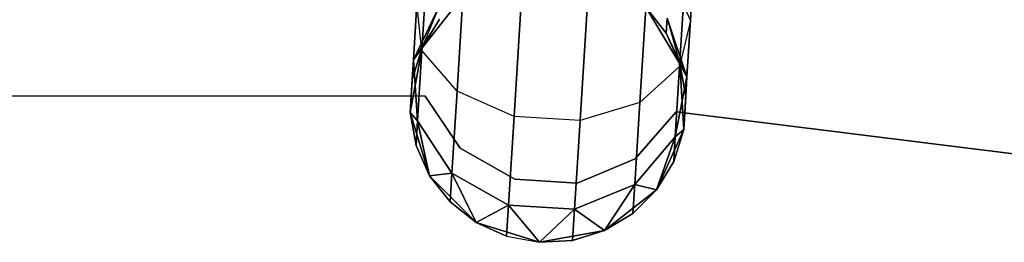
# Model space of a CAD drawing. Extents: x -91 to 91, y -91 to 262.
# Tile 377 of 480: x -0.09 to 7.04, y 59.34 to 60.95. Entities that reach past the tile are written whole.
import ezdxf

# ---------------------------------------------------------------- set-up
doc = ezdxf.new("R2010")
doc.units = 0
doc.header["$LTSCALE"] = 25.4
doc.layers.get('0').update_dxf_attribs({"linetype": 'CONTINUOUS'})

# ---------------------------------------------------------------- blocks, each defined once
blk = doc.blocks.new('ETE0_STL_1')
at = {"color": 0}
for p, q in [((4.7711, 60.9464, 320.6786), (4.809, 61.555, 320.2712)), ((4.7711, 60.9464, 320.6786), (4.809, 61.555, 320.2712)), ((4.809, 61.555, 169.744), (4.7711, 60.9464, 169.3366)), ((4.809, 61.555, 169.744), (4.7711, 60.9464, 169.3366)), ((2.8262, 60.7308, 320.3427), (2.8737, 61.4932, 319.8322)), ((2.8262, 60.7308, 320.3427), (2.8737, 61.4932, 319.8322)), ((2.8737, 61.4932, 170.183), (2.8262, 60.7308, 169.6726)), ((2.8737, 61.4932, 170.183), (2.8262, 60.7308, 169.6726)), ((3.0803, 60.4359, 320.0641), (3.1357, 61.3259, 319.4683)), ((3.0803, 60.4359, 320.0641), (3.1357, 61.3259, 319.4683)), ((3.1357, 61.3259, 170.5469), (3.0803, 60.4359, 169.9511)), ((3.1357, 61.3259, 170.5469), (3.0803, 60.4359, 169.9511)), ((4.6927, 60.6147, 320.3427), (4.7401, 61.3771, 319.8322)), ((4.6927, 60.6147, 320.3427), (4.7401, 61.3771, 319.8322)), ((4.7401, 61.3771, 170.183), (4.6927, 60.6147, 169.6726)), ((4.7401, 61.3771, 170.183), (4.6927, 60.6147, 169.6726)), ((4.6214, 61.2728, 320.9951), (4.7711, 60.9464, 320.6786)), ((4.6214, 61.2728, 320.9951), (4.7711, 60.9464, 320.6786)), ((4.6214, 61.2728, 169.0201), (4.7711, 60.9464, 169.3366)), ((4.6214, 61.2728, 169.0201), (4.7711, 60.9464, 169.3366)), ((3.4935, 60.2526, 319.9068), (3.5534, 61.2146, 319.2628)), ((3.4935, 60.2526, 319.9068), (3.5534, 61.2146, 319.2628)), ((3.5534, 61.2146, 170.7524), (3.4935, 60.2526, 170.1084)), ((3.5534, 61.2146, 170.7524), (3.4935, 60.2526, 170.1084)), ((3.9712, 60.2229, 319.9068), (4.0311, 61.1849, 319.2628)), ((3.9712, 60.2229, 319.9068), (4.0311, 61.1849, 319.2628)), ((4.0311, 61.1849, 170.7524), (3.9712, 60.2229, 170.1084)), ((4.0311, 61.1849, 170.7524), (3.9712, 60.2229, 170.1084)), ((4.404, 60.3535, 320.0641), (4.4594, 61.2435, 319.4683)), ((4.404, 60.3535, 320.0641), (4.4594, 61.2435, 319.4683)), ((4.4594, 61.2435, 170.5469), (4.404, 60.3535, 169.9511)), ((4.4594, 61.2435, 170.5469), (4.404, 60.3535, 169.9511)), ((3.1233, 61.1266, 327.5076), (2.8275, 60.7503, 327.5076)), ((2.8275, 60.7503, 163.5076), (3.1233, 61.1266, 163.5076)), ((3.1233, 61.1266, 327.5076), (2.8275, 60.7503, 327.5076)), ((2.8275, 60.7503, 163.5076), (3.1233, 61.1266, 163.5076)), ((2.7642, 60.6631, 321.2884), (2.7895, 61.0697, 320.6786)), ((2.7642, 60.6631, 321.2884), (2.7895, 61.0697, 320.6786)), ((2.7895, 61.0697, 169.3366), (2.7642, 60.6631, 168.7269)), ((2.7895, 61.0697, 169.3366), (2.7642, 60.6631, 168.7269)), ((2.9593, 61.0652, 321.4596), (2.7642, 60.6631, 321.2884)), ((2.9593, 61.0652, 321.4596), (2.7642, 60.6631, 321.2884)), ((2.7642, 60.6631, 168.7269), (2.9593, 61.0652, 168.5556)), ((2.7642, 60.6631, 168.7269), (2.9593, 61.0652, 168.5556)), ((2.8262, 60.7308, 320.3427), (2.7895, 61.0697, 320.6786)), ((2.8262, 60.7308, 320.3427), (2.7895, 61.0697, 320.6786)), ((2.8262, 60.7308, 169.6726), (2.7895, 61.0697, 169.3366)), ((2.8262, 60.7308, 169.6726), (2.7895, 61.0697, 169.3366)), ((2.8275, 60.7503, 322.0076), (2.9593, 61.0652, 321.4596)), ((2.8275, 60.7503, 322.0076), (2.9593, 61.0652, 321.4596)), ((4.6939, 60.6342, 327.5076), (4.447, 61.0442, 327.5076)), ((4.447, 61.0442, 163.5076), (4.6939, 60.6342, 163.5076)), ((4.5953, 60.8542, 322.0076), (4.447, 61.0442, 327.5076)), ((4.6939, 60.6342, 327.5076), (4.447, 61.0442, 327.5076)), ((4.5953, 60.8542, 322.0076), (4.447, 61.0442, 322.0076)), ((4.5953, 60.8542, 322.0076), (4.447, 61.0442, 327.5076)), ((4.5953, 60.8542, 322.0076), (4.447, 61.0442, 322.0076)), ((4.5953, 60.8542, 168.0076), (4.447, 61.0442, 168.0076)), ((4.447, 61.0442, 163.5076), (4.5953, 60.8542, 168.0076)), ((4.447, 61.0442, 163.5076), (4.6939, 60.6342, 163.5076)), ((4.5953, 60.8542, 168.0076), (4.447, 61.0442, 168.0076)), ((4.447, 61.0442, 163.5076), (4.5953, 60.8542, 168.0076)), ((2.9525, 60.9564, 168.0076), (2.7642, 60.6631, 168.7269)), ((2.9525, 60.9564, 168.0076), (2.7642, 60.6631, 168.7269)), ((2.9525, 60.9564, 322.0076), (2.8275, 60.7503, 327.5076)), ((2.9525, 60.9564, 322.0076), (2.8275, 60.7503, 322.0076)), ((2.9525, 60.9564, 322.0076), (2.8275, 60.7503, 327.5076)), ((2.9525, 60.9564, 322.0076), (2.8275, 60.7503, 322.0076)), ((2.9525, 60.9564, 168.0076), (2.8275, 60.7503, 168.0076)), ((2.8275, 60.7503, 163.5076), (2.9525, 60.9564, 168.0076)), ((2.9525, 60.9564, 168.0076), (2.8275, 60.7503, 168.0076)), ((2.8275, 60.7503, 163.5076), (2.9525, 60.9564, 168.0076)), ((4.5953, 60.8542, 322.0076), (4.6021, 60.963, 321.4596)), ((4.5953, 60.8542, 322.0076), (4.6021, 60.963, 321.4596)), ((4.6021, 60.963, 168.5556), (4.5953, 60.8542, 168.0076)), ((4.6021, 60.963, 168.5556), (4.5953, 60.8542, 168.0076)), ((4.7458, 60.5398, 321.2884), (4.6021, 60.963, 321.4596)), ((4.7458, 60.5398, 321.2884), (4.6021, 60.963, 321.4596)), ((4.6021, 60.963, 168.5556), (4.6939, 60.6342, 168.0076)), ((4.6021, 60.963, 168.5556), (4.6939, 60.6342, 168.0076)), ((4.6021, 60.963, 168.5556), (4.7458, 60.5398, 168.7269)), ((4.6021, 60.963, 168.5556), (4.7458, 60.5398, 168.7269)), ((4.7711, 60.9464, 320.6786), (4.6927, 60.6147, 320.3427)), ((4.7711, 60.9464, 320.6786), (4.6927, 60.6147, 320.3427)), ((4.7711, 60.9464, 169.3366), (4.6927, 60.6147, 169.6726)), ((4.7711, 60.9464, 169.3366), (4.6927, 60.6147, 169.6726)), ((4.7458, 60.5398, 321.2884), (4.7711, 60.9464, 320.6786)), ((4.7458, 60.5398, 321.2884), (4.7711, 60.9464, 320.6786)), ((4.7711, 60.9464, 169.3366), (4.7458, 60.5398, 168.7269)), ((4.7711, 60.9464, 169.3366), (4.7458, 60.5398, 168.7269)), ((4.6939, 60.6342, 322.0076), (4.5953, 60.8542, 322.0076)), ((4.5953, 60.8542, 322.0076), (4.6939, 60.6342, 327.5076)), ((4.5953, 60.8542, 322.0076), (4.6939, 60.6342, 327.5076)), ((4.5953, 60.8542, 322.0076), (4.7458, 60.5398, 321.2884)), ((4.5953, 60.8542, 322.0076), (4.7458, 60.5398, 321.2884)), ((4.6939, 60.6342, 322.0076), (4.5953, 60.8542, 322.0076)), ((4.6939, 60.6342, 168.0076), (4.5953, 60.8542, 168.0076)), ((4.5953, 60.8542, 168.0076), (4.6939, 60.6342, 163.5076)), ((4.5953, 60.8542, 168.0076), (4.6939, 60.6342, 163.5076)), ((4.6939, 60.6342, 168.0076), (4.5953, 60.8542, 168.0076)), ((2.8275, 60.7503, 327.5076), (2.7404, 60.2797, 327.5076)), ((2.7404, 60.2797, 163.5076), (2.8275, 60.7503, 163.5076)), ((2.8275, 60.7503, 327.5076), (2.7404, 60.2797, 327.5076)), ((2.7404, 60.2797, 163.5076), (2.8275, 60.7503, 163.5076)), ((2.8275, 60.7503, 322.0076), (2.7553, 60.5203, 322.0076)), ((2.7553, 60.5203, 322.0076), (2.8275, 60.7503, 327.5076)), ((2.7553, 60.5203, 322.0076), (2.8275, 60.7503, 327.5076)), ((2.8275, 60.7503, 322.0076), (2.7553, 60.5203, 322.0076)), ((2.8275, 60.7503, 168.0076), (2.7553, 60.5203, 168.0076)), ((2.7553, 60.5203, 168.0076), (2.8275, 60.7503, 163.5076)), ((2.7553, 60.5203, 168.0076), (2.8275, 60.7503, 163.5076)), ((2.8275, 60.7503, 168.0076), (2.7553, 60.5203, 168.0076)), ((2.8275, 60.7503, 322.0076), (2.7642, 60.6631, 321.2884)), ((2.8275, 60.7503, 322.0076), (2.7642, 60.6631, 321.2884)), ((2.8275, 60.7503, 168.0076), (2.7642, 60.6631, 168.7269)), ((2.8275, 60.7503, 168.0076), (2.7642, 60.6631, 168.7269)), ((2.7945, 60.2213, 321.1065), (2.8262, 60.7308, 320.3427)), ((2.7945, 60.2213, 321.1065), (2.8262, 60.7308, 320.3427)), ((2.8262, 60.7308, 169.6726), (2.7945, 60.2213, 168.9087)), ((2.8262, 60.7308, 169.6726), (2.7945, 60.2213, 168.9087)), ((3.0803, 60.4359, 320.0641), (2.8262, 60.7308, 320.3427)), ((3.0803, 60.4359, 320.0641), (2.8262, 60.7308, 320.3427)), ((3.0803, 60.4359, 169.9511), (2.8262, 60.7308, 169.6726)), ((3.0803, 60.4359, 169.9511), (2.8262, 60.7308, 169.6726)), ((2.8275, 60.7503, 322.0076), (2.8275, 60.7503, 327.5076)), ((2.8275, 60.7503, 322.0076), (2.8275, 60.7503, 327.5076)), ((2.8275, 60.7503, 168.0076), (2.8275, 60.7503, 163.5076)), ((2.8275, 60.7503, 168.0076), (2.8275, 60.7503, 163.5076)), ((2.7404, 60.2797, 322.0076), (2.7642, 60.6631, 321.2884)), ((2.7404, 60.2797, 322.0076), (2.7642, 60.6631, 321.2884)), ((2.7642, 60.6631, 168.7269), (2.7404, 60.2797, 168.0076)), ((2.7642, 60.6631, 168.7269), (2.7404, 60.2797, 168.0076)), ((2.7553, 60.5203, 322.0076), (2.7642, 60.6631, 321.2884)), ((2.7553, 60.5203, 322.0076), (2.7642, 60.6631, 321.2884)), ((2.7642, 60.6631, 168.7269), (2.7553, 60.5203, 168.0076)), ((2.7642, 60.6631, 168.7269), (2.7553, 60.5203, 168.0076)), ((2.7642, 60.6631, 321.2884), (2.7945, 60.2213, 321.1065)), ((2.7642, 60.6631, 321.2884), (2.7945, 60.2213, 321.1065)), ((2.7945, 60.2213, 168.9087), (2.7642, 60.6631, 168.7269)), ((2.7945, 60.2213, 168.9087), (2.7642, 60.6631, 168.7269)), ((4.6927, 60.6147, 320.3427), (4.404, 60.3535, 320.0641)), ((4.6927, 60.6147, 320.3427), (4.404, 60.3535, 320.0641)), ((4.6927, 60.6147, 169.6726), (4.404, 60.3535, 169.9511)), ((4.6927, 60.6147, 169.6726), (4.404, 60.3535, 169.9511)), ((4.661, 60.1052, 321.1065), (4.6927, 60.6147, 320.3427)), ((4.661, 60.1052, 321.1065), (4.6927, 60.6147, 320.3427)), ((4.6927, 60.6147, 169.6726), (4.661, 60.1052, 168.9087)), ((4.6927, 60.6147, 169.6726), (4.661, 60.1052, 168.9087)), ((4.722, 60.1564, 327.5076), (4.6939, 60.6342, 327.5076)), ((4.6939, 60.6342, 163.5076), (4.722, 60.1564, 163.5076)), ((4.7369, 60.397, 322.0076), (4.6939, 60.6342, 327.5076)), ((4.722, 60.1564, 327.5076), (4.6939, 60.6342, 327.5076)), ((4.7369, 60.397, 322.0076), (4.6939, 60.6342, 322.0076)), ((4.6939, 60.6342, 322.0076), (4.6939, 60.6342, 327.5076)), ((4.7369, 60.397, 322.0076), (4.6939, 60.6342, 327.5076)), ((4.6939, 60.6342, 322.0076), (4.6939, 60.6342, 327.5076)), ((4.6939, 60.6342, 322.0076), (4.7458, 60.5398, 321.2884)), ((4.7369, 60.397, 322.0076), (4.6939, 60.6342, 322.0076)), ((4.6939, 60.6342, 322.0076), (4.7458, 60.5398, 321.2884)), ((4.7458, 60.5398, 168.7269), (4.6939, 60.6342, 168.0076)), ((4.7458, 60.5398, 168.7269), (4.6939, 60.6342, 168.0076)), ((4.7369, 60.397, 168.0076), (4.6939, 60.6342, 168.0076)), ((4.6939, 60.6342, 163.5076), (4.7369, 60.397, 168.0076)), ((4.6939, 60.6342, 163.5076), (4.722, 60.1564, 163.5076)), ((4.6939, 60.6342, 168.0076), (4.6939, 60.6342, 163.5076)), ((4.6939, 60.6342, 168.0076), (4.6939, 60.6342, 163.5076)), ((4.7369, 60.397, 168.0076), (4.6939, 60.6342, 168.0076)), ((4.6939, 60.6342, 163.5076), (4.7369, 60.397, 168.0076)), ((2.7553, 60.5203, 322.0076), (2.7404, 60.2797, 327.5076)), ((2.7553, 60.5203, 322.0076), (2.7404, 60.2797, 327.5076)), ((2.7404, 60.2797, 163.5076), (2.7553, 60.5203, 168.0076)), ((2.7404, 60.2797, 163.5076), (2.7553, 60.5203, 168.0076)), ((4.661, 60.1052, 321.1065), (4.7458, 60.5398, 321.2884)), ((4.661, 60.1052, 321.1065), (4.7458, 60.5398, 321.2884)), ((4.7458, 60.5398, 168.7269), (4.661, 60.1052, 168.9087)), ((4.7458, 60.5398, 168.7269), (4.661, 60.1052, 168.9087)), ((4.722, 60.1564, 322.0076), (4.7458, 60.5398, 321.2884)), ((4.722, 60.1564, 322.0076), (4.7458, 60.5398, 321.2884)), ((4.7458, 60.5398, 168.7269), (4.722, 60.1564, 168.0076)), ((4.7458, 60.5398, 168.7269), (4.722, 60.1564, 168.0076)), ((4.7369, 60.397, 322.0076), (4.7458, 60.5398, 321.2884)), ((4.7369, 60.397, 322.0076), (4.7458, 60.5398, 321.2884)), ((4.7458, 60.5398, 168.7269), (4.7369, 60.397, 168.0076)), ((4.7458, 60.5398, 168.7269), (4.7369, 60.397, 168.0076)), ((-2.7749, 60.4026, 164.5076), (2.8503, 60.3991, 164.5076)), ((2.8503, 60.3991, 162.5076), (-2.7749, 60.4026, 162.5076)), ((2.8503, 60.3991, 162.5076), (-2.7749, 60.4026, 162.5076)), ((-2.7749, 60.4026, 164.5076), (2.8503, 60.3991, 164.5076)), ((2.8503, 60.3991, 164.5076), (2.8503, 60.3991, 162.5076)), ((2.8503, 60.3991, 164.5076), (2.8503, 60.3991, 162.5076)), ((2.8503, 60.3991, 164.5076), (3.1039, 60.0227, 164.5076)), ((3.1039, 60.0227, 162.5076), (2.8503, 60.3991, 162.5076)), ((3.1039, 60.0227, 162.5076), (2.8503, 60.3991, 162.5076)), ((2.8503, 60.3991, 164.5076), (3.1039, 60.0227, 164.5076)), ((3.0433, 59.8412, 320.9558), (3.0803, 60.4359, 320.0641)), ((3.0433, 59.8412, 320.9558), (3.0803, 60.4359, 320.0641)), ((3.0803, 60.4359, 169.9511), (3.0433, 59.8412, 169.0594)), ((3.0803, 60.4359, 169.9511), (3.0433, 59.8412, 169.0594)), ((3.4935, 60.2526, 319.9068), (3.0803, 60.4359, 320.0641)), ((3.4935, 60.2526, 319.9068), (3.0803, 60.4359, 320.0641)), ((3.4935, 60.2526, 170.1084), (3.0803, 60.4359, 169.9511)), ((3.4935, 60.2526, 170.1084), (3.0803, 60.4359, 169.9511)), ((4.404, 60.3535, 320.0641), (3.9712, 60.2229, 319.9068)), ((4.404, 60.3535, 320.0641), (3.9712, 60.2229, 319.9068)), ((4.404, 60.3535, 169.9511), (3.9712, 60.2229, 170.1084)), ((4.404, 60.3535, 169.9511), (3.9712, 60.2229, 170.1084)), ((4.367, 59.7589, 320.9558), (4.404, 60.3535, 320.0641)), ((4.367, 59.7589, 320.9558), (4.404, 60.3535, 320.0641)), ((4.404, 60.3535, 169.9511), (4.367, 59.7589, 169.0594)), ((4.404, 60.3535, 169.9511), (4.367, 59.7589, 169.0594)), ((4.7369, 60.397, 322.0076), (4.722, 60.1564, 327.5076)), ((4.7369, 60.397, 322.0076), (4.722, 60.1564, 327.5076)), ((4.7369, 60.397, 168.0076), (4.722, 60.1564, 163.5076)), ((4.7369, 60.397, 168.0076), (4.722, 60.1564, 163.5076)), ((2.7404, 60.2797, 327.5076), (2.882, 59.8225, 327.5076)), ((2.882, 59.8225, 163.5076), (2.7404, 60.2797, 163.5076)), ((2.7404, 60.2797, 322.0076), (2.7404, 60.2797, 327.5076)), ((2.7404, 60.2797, 322.0076), (2.7404, 60.2797, 327.5076)), ((2.7404, 60.2797, 322.0076), (2.7834, 60.0425, 322.0076)), ((2.7834, 60.0425, 322.0076), (2.7404, 60.2797, 327.5076)), ((2.7834, 60.0425, 322.0076), (2.7404, 60.2797, 327.5076)), ((2.7404, 60.2797, 327.5076), (2.882, 59.8225, 327.5076)), ((2.7404, 60.2797, 322.0076), (2.7834, 60.0425, 322.0076)), ((2.7404, 60.2797, 322.0076), (2.7945, 60.2213, 321.1065)), ((2.7404, 60.2797, 322.0076), (2.7945, 60.2213, 321.1065)), ((2.7945, 60.2213, 168.9087), (2.7404, 60.2797, 168.0076)), ((2.7404, 60.2797, 168.0076), (2.7834, 60.0425, 168.0076)), ((2.7945, 60.2213, 168.9087), (2.7404, 60.2797, 168.0076)), ((2.7404, 60.2797, 168.0076), (2.7404, 60.2797, 163.5076)), ((2.7834, 60.0425, 168.0076), (2.7404, 60.2797, 163.5076)), ((2.882, 59.8225, 163.5076), (2.7404, 60.2797, 163.5076)), ((2.7834, 60.0425, 168.0076), (2.7404, 60.2797, 163.5076)), ((2.7404, 60.2797, 168.0076), (2.7834, 60.0425, 168.0076)), ((2.7404, 60.2797, 168.0076), (2.7404, 60.2797, 163.5076)), ((4.3695, 59.9438, 164.5076), (4.6679, 60.2858, 164.5076)), ((4.6679, 60.2858, 162.5076), (4.3695, 59.9438, 162.5076)), ((4.6679, 60.2858, 162.5076), (4.3695, 59.9438, 162.5076)), ((4.3695, 59.9438, 164.5076), (4.6679, 60.2858, 164.5076)), ((4.6679, 60.2858, 164.5076), (4.6679, 60.2858, 162.5076)), ((4.6679, 60.2858, 164.5076), (10.249, 59.5914, 164.5076)), ((10.249, 59.5914, 162.5076), (4.6679, 60.2858, 162.5076)), ((4.6679, 60.2858, 164.5076), (4.6679, 60.2858, 162.5076)), ((10.249, 59.5914, 162.5076), (4.6679, 60.2858, 162.5076)), ((4.6679, 60.2858, 164.5076), (10.249, 59.5914, 164.5076)), ((2.7834, 60.0425, 322.0076), (2.7945, 60.2213, 321.1065)), ((2.7834, 60.0425, 322.0076), (2.7945, 60.2213, 321.1065)), ((2.7945, 60.2213, 168.9087), (2.7834, 60.0425, 168.0076)), ((2.7945, 60.2213, 168.9087), (2.7834, 60.0425, 168.0076)), ((2.882, 59.8225, 322.0076), (2.7945, 60.2213, 321.1065)), ((2.7945, 60.2213, 321.1065), (3.0433, 59.8412, 320.9558)), ((2.882, 59.8225, 322.0076), (2.7945, 60.2213, 321.1065)), ((2.7945, 60.2213, 321.1065), (3.0433, 59.8412, 320.9558)), ((3.0433, 59.8412, 169.0594), (2.7945, 60.2213, 168.9087)), ((2.7945, 60.2213, 168.9087), (2.882, 59.8225, 168.0076)), ((2.7945, 60.2213, 168.9087), (2.882, 59.8225, 168.0076)), ((3.0433, 59.8412, 169.0594), (2.7945, 60.2213, 168.9087)), ((3.4535, 59.6098, 320.8707), (3.4935, 60.2526, 319.9068)), ((3.4535, 59.6098, 320.8707), (3.4935, 60.2526, 319.9068)), ((3.4935, 60.2526, 170.1084), (3.4535, 59.6098, 169.1445)), ((3.4935, 60.2526, 170.1084), (3.4535, 59.6098, 169.1445)), ((3.9712, 60.2229, 319.9068), (3.4935, 60.2526, 319.9068)), ((3.9712, 60.2229, 319.9068), (3.4935, 60.2526, 319.9068)), ((3.9712, 60.2229, 170.1084), (3.4935, 60.2526, 170.1084)), ((3.9712, 60.2229, 170.1084), (3.4935, 60.2526, 170.1084)), ((3.9313, 59.5801, 320.8707), (3.9712, 60.2229, 319.9068)), ((3.9313, 59.5801, 320.8707), (3.9712, 60.2229, 319.9068)), ((3.9712, 60.2229, 170.1084), (3.9313, 59.5801, 169.1445)), ((3.9712, 60.2229, 170.1084), (3.9313, 59.5801, 169.1445)), ((4.5248, 59.7202, 327.5076), (4.722, 60.1564, 327.5076)), ((4.722, 60.1564, 163.5076), (4.5248, 59.7202, 163.5076)), ((4.5248, 59.7202, 327.5076), (4.722, 60.1564, 327.5076)), ((4.722, 60.1564, 163.5076), (4.5248, 59.7202, 163.5076)), ((4.6498, 59.9263, 322.0076), (4.722, 60.1564, 327.5076)), ((4.6498, 59.9263, 322.0076), (4.722, 60.1564, 322.0076)), ((4.6498, 59.9263, 322.0076), (4.722, 60.1564, 327.5076)), ((4.6498, 59.9263, 322.0076), (4.722, 60.1564, 322.0076)), ((4.6498, 59.9263, 168.0076), (4.722, 60.1564, 168.0076)), ((4.722, 60.1564, 163.5076), (4.6498, 59.9263, 168.0076)), ((4.6498, 59.9263, 168.0076), (4.722, 60.1564, 168.0076)), ((4.722, 60.1564, 163.5076), (4.6498, 59.9263, 168.0076)), ((4.722, 60.1564, 322.0076), (4.661, 60.1052, 321.1065)), ((4.722, 60.1564, 322.0076), (4.661, 60.1052, 321.1065)), ((4.661, 60.1052, 168.9087), (4.722, 60.1564, 168.0076)), ((4.661, 60.1052, 168.9087), (4.722, 60.1564, 168.0076)), ((4.722, 60.1564, 322.0076), (4.722, 60.1564, 327.5076)), ((4.722, 60.1564, 322.0076), (4.722, 60.1564, 327.5076)), ((4.722, 60.1564, 168.0076), (4.722, 60.1564, 163.5076)), ((4.722, 60.1564, 168.0076), (4.722, 60.1564, 163.5076)), ((2.7834, 60.0425, 322.0076), (2.882, 59.8225, 327.5076)), ((2.7834, 60.0425, 322.0076), (2.882, 59.8225, 322.0076)), ((2.7834, 60.0425, 322.0076), (2.882, 59.8225, 327.5076)), ((2.7834, 60.0425, 322.0076), (2.882, 59.8225, 322.0076)), ((2.7834, 60.0425, 168.0076), (2.882, 59.8225, 168.0076)), ((2.882, 59.8225, 163.5076), (2.7834, 60.0425, 168.0076)), ((2.7834, 60.0425, 168.0076), (2.882, 59.8225, 168.0076)), ((2.882, 59.8225, 163.5076), (2.7834, 60.0425, 168.0076)), ((4.367, 59.7589, 320.9558), (4.661, 60.1052, 321.1065)), ((4.367, 59.7589, 320.9558), (4.661, 60.1052, 321.1065)), ((4.661, 60.1052, 168.9087), (4.367, 59.7589, 169.0594)), ((4.661, 60.1052, 168.9087), (4.367, 59.7589, 169.0594)), ((4.5248, 59.7202, 322.0076), (4.661, 60.1052, 321.1065)), ((4.5248, 59.7202, 322.0076), (4.661, 60.1052, 321.1065)), ((4.661, 60.1052, 168.9087), (4.5248, 59.7202, 168.0076)), ((4.661, 60.1052, 168.9087), (4.5248, 59.7202, 168.0076)), ((4.6498, 59.9263, 322.0076), (4.661, 60.1052, 321.1065)), ((4.6498, 59.9263, 322.0076), (4.661, 60.1052, 321.1065)), ((4.661, 60.1052, 168.9087), (4.6498, 59.9263, 168.0076)), ((4.661, 60.1052, 168.9087), (4.6498, 59.9263, 168.0076)), ((3.1039, 60.0227, 164.5076), (3.1039, 60.0227, 162.5076)), ((3.1039, 60.0227, 164.5076), (3.1039, 60.0227, 162.5076)), ((3.1039, 60.0227, 164.5076), (3.4978, 59.7972, 164.5076)), ((3.4978, 59.7972, 162.5076), (3.1039, 60.0227, 162.5076)), ((3.4978, 59.7972, 162.5076), (3.1039, 60.0227, 162.5076)), ((3.1039, 60.0227, 164.5076), (3.4978, 59.7972, 164.5076)), ((3.9507, 59.769, 164.5076), (4.3695, 59.9438, 164.5076)), ((4.3695, 59.9438, 162.5076), (3.9507, 59.769, 162.5076)), ((4.3695, 59.9438, 162.5076), (3.9507, 59.769, 162.5076)), ((3.9507, 59.769, 164.5076), (4.3695, 59.9438, 164.5076)), ((4.3695, 59.9438, 164.5076), (4.3695, 59.9438, 162.5076)), ((4.3695, 59.9438, 164.5076), (4.3695, 59.9438, 162.5076)), ((4.5248, 59.7202, 322.0076), (4.6498, 59.9263, 322.0076)), ((4.6498, 59.9263, 322.0076), (4.5248, 59.7202, 327.5076)), ((4.6498, 59.9263, 322.0076), (4.5248, 59.7202, 327.5076)), ((4.5248, 59.7202, 322.0076), (4.6498, 59.9263, 322.0076)), ((4.5248, 59.7202, 168.0076), (4.6498, 59.9263, 168.0076)), ((4.6498, 59.9263, 168.0076), (4.5248, 59.7202, 163.5076)), ((4.6498, 59.9263, 168.0076), (4.5248, 59.7202, 163.5076)), ((4.5248, 59.7202, 168.0076), (4.6498, 59.9263, 168.0076)), ((2.882, 59.8225, 322.0076), (3.0433, 59.8412, 320.9558)), ((2.882, 59.8225, 322.0076), (3.0433, 59.8412, 320.9558)), ((3.0433, 59.8412, 169.0594), (2.882, 59.8225, 168.0076)), ((3.0433, 59.8412, 169.0594), (2.882, 59.8225, 168.0076)), ((3.0303, 59.6324, 322.0076), (3.0433, 59.8412, 320.9558)), ((3.0303, 59.6324, 322.0076), (3.0433, 59.8412, 320.9558)), ((3.0433, 59.8412, 169.0594), (3.0303, 59.6324, 168.0076)), ((3.0433, 59.8412, 169.0594), (3.0303, 59.6324, 168.0076)), ((3.2198, 59.4834, 322.0076), (3.0433, 59.8412, 320.9558)), ((3.0433, 59.8412, 320.9558), (3.4535, 59.6098, 320.8707)), ((3.2198, 59.4834, 322.0076), (3.0433, 59.8412, 320.9558)), ((3.0433, 59.8412, 320.9558), (3.4535, 59.6098, 320.8707)), ((3.4535, 59.6098, 169.1445), (3.0433, 59.8412, 169.0594)), ((3.0433, 59.8412, 169.0594), (3.2198, 59.4834, 168.0076)), ((3.0433, 59.8412, 169.0594), (3.2198, 59.4834, 168.0076)), ((3.4535, 59.6098, 169.1445), (3.0433, 59.8412, 169.0594)), ((2.882, 59.8225, 327.5076), (3.2198, 59.4834, 327.5076)), ((3.2198, 59.4834, 163.5076), (2.882, 59.8225, 163.5076)), ((2.882, 59.8225, 322.0076), (2.882, 59.8225, 327.5076)), ((2.882, 59.8225, 322.0076), (2.882, 59.8225, 327.5076)), ((2.882, 59.8225, 322.0076), (3.0303, 59.6324, 322.0076)), ((3.0303, 59.6324, 322.0076), (2.882, 59.8225, 327.5076)), ((3.0303, 59.6324, 322.0076), (2.882, 59.8225, 327.5076)), ((2.882, 59.8225, 327.5076), (3.2198, 59.4834, 327.5076)), ((2.882, 59.8225, 322.0076), (3.0303, 59.6324, 322.0076)), ((2.882, 59.8225, 168.0076), (3.0303, 59.6324, 168.0076)), ((3.0303, 59.6324, 168.0076), (2.882, 59.8225, 163.5076)), ((3.2198, 59.4834, 163.5076), (2.882, 59.8225, 163.5076)), ((3.0303, 59.6324, 168.0076), (2.882, 59.8225, 163.5076)), ((2.882, 59.8225, 168.0076), (3.0303, 59.6324, 168.0076)), ((2.882, 59.8225, 168.0076), (2.882, 59.8225, 163.5076)), ((2.882, 59.8225, 168.0076), (2.882, 59.8225, 163.5076)), ((3.4978, 59.7972, 164.5076), (3.4978, 59.7972, 162.5076)), ((3.4978, 59.7972, 164.5076), (3.4978, 59.7972, 162.5076)), ((3.4978, 59.7972, 164.5076), (3.9507, 59.769, 164.5076)), ((3.9507, 59.769, 162.5076), (3.4978, 59.7972, 162.5076)), ((3.9507, 59.769, 162.5076), (3.4978, 59.7972, 162.5076)), ((3.4978, 59.7972, 164.5076), (3.9507, 59.769, 164.5076)), ((3.9313, 59.5801, 320.8707), (4.367, 59.7589, 320.9558)), ((3.9313, 59.5801, 320.8707), (4.367, 59.7589, 320.9558)), ((4.367, 59.7589, 169.0594), (3.9313, 59.5801, 169.1445)), ((4.367, 59.7589, 169.0594), (3.9313, 59.5801, 169.1445)), ((3.9507, 59.769, 164.5076), (3.9507, 59.769, 162.5076)), ((3.9507, 59.769, 164.5076), (3.9507, 59.769, 162.5076)), ((4.1475, 59.4257, 322.0076), (4.367, 59.7589, 320.9558)), ((4.1475, 59.4257, 322.0076), (4.367, 59.7589, 320.9558)), ((4.367, 59.7589, 169.0594), (4.1475, 59.4257, 168.0076)), ((4.367, 59.7589, 169.0594), (4.1475, 59.4257, 168.0076)), ((4.354, 59.5501, 322.0076), (4.367, 59.7589, 320.9558)), ((4.354, 59.5501, 322.0076), (4.367, 59.7589, 320.9558)), ((4.367, 59.7589, 169.0594), (4.354, 59.5501, 168.0076)), ((4.367, 59.7589, 169.0594), (4.354, 59.5501, 168.0076)), ((4.5248, 59.7202, 322.0076), (4.367, 59.7589, 320.9558)), ((4.5248, 59.7202, 322.0076), (4.367, 59.7589, 320.9558)), ((4.367, 59.7589, 169.0594), (4.5248, 59.7202, 168.0076)), ((4.367, 59.7589, 169.0594), (4.5248, 59.7202, 168.0076)), ((4.1475, 59.4257, 327.5076), (4.5248, 59.7202, 327.5076)), ((4.5248, 59.7202, 163.5076), (4.1475, 59.4257, 163.5076)), ((4.1475, 59.4257, 327.5076), (4.5248, 59.7202, 327.5076)), ((4.5248, 59.7202, 163.5076), (4.1475, 59.4257, 163.5076)), ((4.354, 59.5501, 322.0076), (4.5248, 59.7202, 327.5076)), ((4.354, 59.5501, 322.0076), (4.5248, 59.7202, 322.0076)), ((4.354, 59.5501, 322.0076), (4.5248, 59.7202, 327.5076)), ((4.354, 59.5501, 322.0076), (4.5248, 59.7202, 322.0076)), ((4.354, 59.5501, 168.0076), (4.5248, 59.7202, 168.0076)), ((4.5248, 59.7202, 163.5076), (4.354, 59.5501, 168.0076)), ((4.354, 59.5501, 168.0076), (4.5248, 59.7202, 168.0076)), ((4.5248, 59.7202, 163.5076), (4.354, 59.5501, 168.0076)), ((4.5248, 59.7202, 322.0076), (4.5248, 59.7202, 327.5076)), ((4.5248, 59.7202, 322.0076), (4.5248, 59.7202, 327.5076)), ((4.5248, 59.7202, 168.0076), (4.5248, 59.7202, 163.5076)), ((4.5248, 59.7202, 168.0076), (4.5248, 59.7202, 163.5076)), ((3.0303, 59.6324, 322.0076), (3.2198, 59.4834, 327.5076)), ((3.0303, 59.6324, 322.0076), (3.2198, 59.4834, 322.0076)), ((3.0303, 59.6324, 322.0076), (3.2198, 59.4834, 327.5076)), ((3.0303, 59.6324, 322.0076), (3.2198, 59.4834, 322.0076)), ((3.0303, 59.6324, 168.0076), (3.2198, 59.4834, 168.0076)), ((3.2198, 59.4834, 163.5076), (3.0303, 59.6324, 168.0076)), ((3.0303, 59.6324, 168.0076), (3.2198, 59.4834, 168.0076)), ((3.2198, 59.4834, 163.5076), (3.0303, 59.6324, 168.0076)), ((3.2198, 59.4834, 322.0076), (3.4535, 59.6098, 320.8707)), ((3.2198, 59.4834, 322.0076), (3.4535, 59.6098, 320.8707)), ((3.4535, 59.6098, 169.1445), (3.2198, 59.4834, 168.0076)), ((3.4535, 59.6098, 169.1445), (3.2198, 59.4834, 168.0076)), ((3.4395, 59.3841, 322.0076), (3.4535, 59.6098, 320.8707)), ((3.4395, 59.3841, 322.0076), (3.4535, 59.6098, 320.8707)), ((3.4535, 59.6098, 169.1445), (3.4395, 59.3841, 168.0076)), ((3.4535, 59.6098, 169.1445), (3.4395, 59.3841, 168.0076)), ((3.6766, 59.3402, 322.0076), (3.4535, 59.6098, 320.8707)), ((3.4535, 59.6098, 320.8707), (3.9313, 59.5801, 320.8707)), ((3.6766, 59.3402, 322.0076), (3.4535, 59.6098, 320.8707)), ((3.4535, 59.6098, 320.8707), (3.9313, 59.5801, 320.8707)), ((3.9313, 59.5801, 169.1445), (3.4535, 59.6098, 169.1445)), ((3.4535, 59.6098, 169.1445), (3.6766, 59.3402, 168.0076)), ((3.4535, 59.6098, 169.1445), (3.6766, 59.3402, 168.0076)), ((3.9313, 59.5801, 169.1445), (3.4535, 59.6098, 169.1445)), ((3.6766, 59.3402, 322.0076), (3.9313, 59.5801, 320.8707)), ((3.6766, 59.3402, 322.0076), (3.9313, 59.5801, 320.8707)), ((3.9313, 59.5801, 169.1445), (3.6766, 59.3402, 168.0076)), ((3.9313, 59.5801, 169.1445), (3.6766, 59.3402, 168.0076)), ((3.9172, 59.3544, 322.0076), (3.9313, 59.5801, 320.8707)), ((3.9172, 59.3544, 322.0076), (3.9313, 59.5801, 320.8707)), ((3.9313, 59.5801, 169.1445), (3.9172, 59.3544, 168.0076)), ((3.9313, 59.5801, 169.1445), (3.9172, 59.3544, 168.0076)), ((4.1475, 59.4257, 322.0076), (3.9313, 59.5801, 320.8707)), ((4.1475, 59.4257, 322.0076), (3.9313, 59.5801, 320.8707)), ((3.9313, 59.5801, 169.1445), (4.1475, 59.4257, 168.0076)), ((3.9313, 59.5801, 169.1445), (4.1475, 59.4257, 168.0076)), ((4.1475, 59.4257, 322.0076), (4.354, 59.5501, 322.0076)), ((4.354, 59.5501, 322.0076), (4.1475, 59.4257, 327.5076)), ((4.354, 59.5501, 322.0076), (4.1475, 59.4257, 327.5076)), ((4.1475, 59.4257, 322.0076), (4.354, 59.5501, 322.0076)), ((4.1475, 59.4257, 168.0076), (4.354, 59.5501, 168.0076)), ((4.354, 59.5501, 168.0076), (4.1475, 59.4257, 163.5076)), ((4.354, 59.5501, 168.0076), (4.1475, 59.4257, 163.5076)), ((4.1475, 59.4257, 168.0076), (4.354, 59.5501, 168.0076)), ((3.2198, 59.4834, 327.5076), (3.6766, 59.3402, 327.5076)), ((3.6766, 59.3402, 163.5076), (3.2198, 59.4834, 163.5076)), ((3.2198, 59.4834, 322.0076), (3.2198, 59.4834, 327.5076)), ((3.2198, 59.4834, 322.0076), (3.2198, 59.4834, 327.5076)), ((3.2198, 59.4834, 322.0076), (3.4395, 59.3841, 322.0076)), ((3.4395, 59.3841, 322.0076), (3.2198, 59.4834, 327.5076)), ((3.4395, 59.3841, 322.0076), (3.2198, 59.4834, 327.5076)), ((3.2198, 59.4834, 327.5076), (3.6766, 59.3402, 327.5076)), ((3.2198, 59.4834, 322.0076), (3.4395, 59.3841, 322.0076)), ((3.2198, 59.4834, 168.0076), (3.4395, 59.3841, 168.0076)), ((3.4395, 59.3841, 168.0076), (3.2198, 59.4834, 163.5076)), ((3.6766, 59.3402, 163.5076), (3.2198, 59.4834, 163.5076)), ((3.4395, 59.3841, 168.0076), (3.2198, 59.4834, 163.5076)), ((3.2198, 59.4834, 168.0076), (3.4395, 59.3841, 168.0076)), ((3.2198, 59.4834, 168.0076), (3.2198, 59.4834, 163.5076)), ((3.2198, 59.4834, 168.0076), (3.2198, 59.4834, 163.5076)), ((3.6766, 59.3402, 327.5076), (4.1475, 59.4257, 327.5076)), ((4.1475, 59.4257, 163.5076), (3.6766, 59.3402, 163.5076)), ((3.6766, 59.3402, 327.5076), (4.1475, 59.4257, 327.5076)), ((4.1475, 59.4257, 163.5076), (3.6766, 59.3402, 163.5076)), ((3.9172, 59.3544, 322.0076), (4.1475, 59.4257, 327.5076)), ((3.9172, 59.3544, 322.0076), (4.1475, 59.4257, 322.0076)), ((3.9172, 59.3544, 322.0076), (4.1475, 59.4257, 327.5076)), ((3.9172, 59.3544, 322.0076), (4.1475, 59.4257, 322.0076)), ((3.9172, 59.3544, 168.0076), (4.1475, 59.4257, 168.0076)), ((4.1475, 59.4257, 163.5076), (3.9172, 59.3544, 168.0076)), ((3.9172, 59.3544, 168.0076), (4.1475, 59.4257, 168.0076)), ((4.1475, 59.4257, 163.5076), (3.9172, 59.3544, 168.0076)), ((4.1475, 59.4257, 322.0076), (4.1475, 59.4257, 327.5076)), ((4.1475, 59.4257, 322.0076), (4.1475, 59.4257, 327.5076)), ((4.1475, 59.4257, 168.0076), (4.1475, 59.4257, 163.5076)), ((4.1475, 59.4257, 168.0076), (4.1475, 59.4257, 163.5076)), ((3.4395, 59.3841, 322.0076), (3.6766, 59.3402, 327.5076)), ((3.4395, 59.3841, 322.0076), (3.6766, 59.3402, 327.5076)), ((3.4395, 59.3841, 322.0076), (3.6766, 59.3402, 322.0076)), ((3.4395, 59.3841, 322.0076), (3.6766, 59.3402, 322.0076)), ((3.4395, 59.3841, 168.0076), (3.6766, 59.3402, 168.0076)), ((3.4395, 59.3841, 168.0076), (3.6766, 59.3402, 168.0076)), ((3.4395, 59.3841, 168.0076), (3.6766, 59.3402, 163.5076)), ((3.4395, 59.3841, 168.0076), (3.6766, 59.3402, 163.5076)), ((3.6766, 59.3402, 327.5076), (3.9172, 59.3544, 322.0076)), ((3.6766, 59.3402, 322.0076), (3.9172, 59.3544, 322.0076)), ((3.6766, 59.3402, 327.5076), (3.9172, 59.3544, 322.0076)), ((3.6766, 59.3402, 322.0076), (3.9172, 59.3544, 322.0076)), ((3.6766, 59.3402, 168.0076), (3.9172, 59.3544, 168.0076)), ((3.9172, 59.3544, 168.0076), (3.6766, 59.3402, 163.5076)), ((3.6766, 59.3402, 168.0076), (3.9172, 59.3544, 168.0076)), ((3.9172, 59.3544, 168.0076), (3.6766, 59.3402, 163.5076)), ((3.6766, 59.3402, 322.0076), (3.6766, 59.3402, 327.5076)), ((3.6766, 59.3402, 322.0076), (3.6766, 59.3402, 327.5076)), ((3.6766, 59.3402, 168.0076), (3.6766, 59.3402, 163.5076)), ((3.6766, 59.3402, 168.0076), (3.6766, 59.3402, 163.5076))]:
    blk.add_line(p, q, dxfattribs=at)

msp = doc.modelspace()

# ---------------------------------------------------------------- block references
at = {"color": 253}
msp.add_blockref('ETE0_STL_1', (0, 0), dxfattribs=at)

doc.saveas('drawing.dxf')
